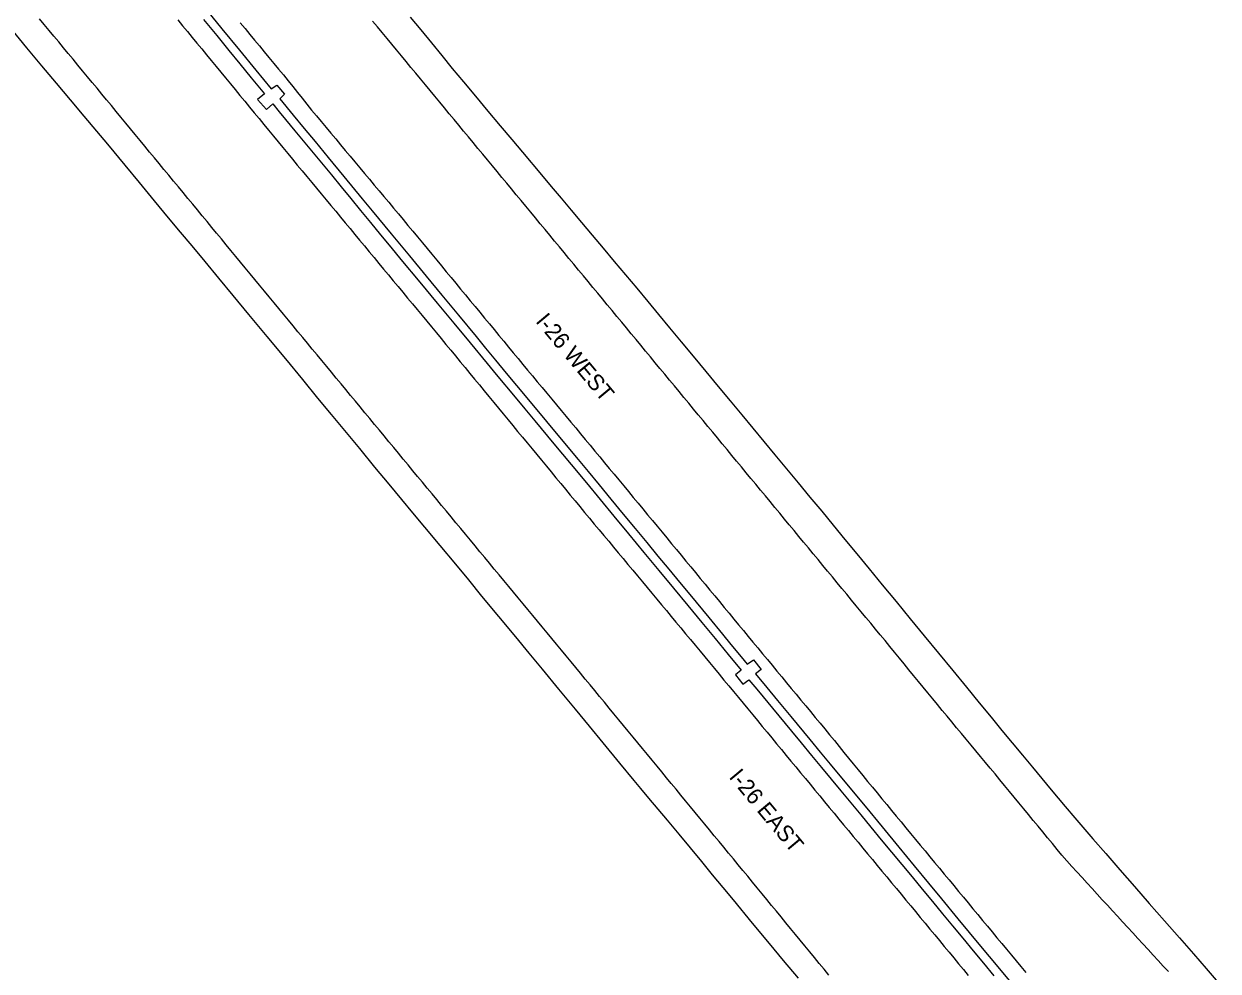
# Model space of a CAD drawing. Extents: x 1948091 to 1975253, y 787267 to 823306.
# Drawn here: x 1952082.8 to 1952480.1, y 818339.3 to 818654.4 of the extents above; entities that cross this region are included whole.
import ezdxf

# ---------------------------------------------------------------- set-up
doc = ezdxf.new("R2010")
doc.units = 0
for name, color, linetype in [('RD_EX_Pavement_Markings', 7, 'Continuous'), ('RD_EX_Road', 7, 'Continuous'), ('RD_TX_RoadID', 7, 'Continuous')]:
    doc.layers.add(name, color=color, linetype=linetype)

msp = doc.modelspace()

# ---------------------------------------------------------------- linework, layer by layer
at = {"layer": 'RD_EX_Pavement_Markings'}
for points in [[(1952350.61, 818338.01), (1952349.02, 818339.94), (1952347.43, 818341.87), (1952345.84, 818343.8), (1952344.26, 818345.74), (1952342.67, 818347.67), (1952341.08, 818349.6), (1952339.5, 818351.53), (1952337.91, 818353.46), (1952336.32, 818355.39), (1952334.74, 818357.32), (1952333.15, 818359.25), (1952331.56, 818361.19), (1952329.98, 818363.12), (1952328.39, 818365.05), (1952326.8, 818366.98), (1952325.22, 818368.91), (1952323.63, 818370.84), (1952322.04, 818372.77), (1952320.46, 818374.7), (1952318.87, 818376.64), (1952317.28, 818378.57), (1952315.7, 818380.5), (1952314.11, 818382.43), (1952312.52, 818384.36), (1952310.93, 818386.29), (1952309.34, 818388.22), (1952307.75, 818390.15), (1952306.16, 818392.08), (1952304.57, 818394), (1952302.98, 818395.93), (1952301.39, 818397.86), (1952299.8, 818399.79), (1952298.21, 818401.72), (1952296.63, 818403.65), (1952295.04, 818405.58), (1952293.45, 818407.51), (1952291.86, 818409.44), (1952290.27, 818411.37), (1952288.68, 818413.3), (1952287.09, 818415.22), (1952285.5, 818417.15), (1952283.91, 818419.08), (1952282.32, 818421.01), (1952280.73, 818422.94), (1952279.14, 818424.87), (1952277.55, 818426.8), (1952275.96, 818428.73), (1952274.37, 818430.66), (1952272.78, 818432.59), (1952271.19, 818434.51), (1952269.6, 818436.44), (1952268.01, 818438.37), (1952266.43, 818440.3), (1952264.84, 818442.23), (1952263.25, 818444.16), (1952261.66, 818446.09), (1952260.06, 818448.01), (1952258.47, 818449.94), (1952256.87, 818451.86), (1952255.28, 818453.79), (1952253.68, 818455.71), (1952252.09, 818457.64), (1952250.5, 818459.56), (1952248.9, 818461.49), (1952247.31, 818463.41), (1952245.71, 818465.34), (1952244.12, 818467.26), (1952242.52, 818469.19), (1952240.93, 818471.11), (1952239.33, 818473.04), (1952237.74, 818474.96), (1952236.15, 818476.89), (1952234.55, 818478.81), (1952232.96, 818480.74), (1952231.36, 818482.66), (1952229.77, 818484.59), (1952228.17, 818486.51), (1952226.58, 818488.44), (1952224.98, 818490.36), (1952223.39, 818492.29), (1952221.79, 818494.21), (1952220.2, 818496.14), (1952218.61, 818498.06), (1952217.01, 818499.99), (1952215.42, 818501.91), (1952213.82, 818503.84), (1952212.23, 818505.76), (1952210.63, 818507.69), (1952209.04, 818509.61), (1952207.45, 818511.54), (1952205.85, 818513.47), (1952204.26, 818515.39), (1952202.67, 818517.32), (1952201.08, 818519.25), (1952199.48, 818521.17), (1952197.89, 818523.1), (1952196.3, 818525.03), (1952194.71, 818526.95), (1952193.11, 818528.88), (1952191.52, 818530.8), (1952189.93, 818532.73), (1952188.33, 818534.66), (1952186.74, 818536.58), (1952185.15, 818538.51), (1952183.56, 818540.44), (1952181.96, 818542.36), (1952180.37, 818544.29), (1952178.78, 818546.22), (1952177.18, 818548.14), (1952175.59, 818550.07), (1952174, 818551.99), (1952172.41, 818553.92), (1952170.81, 818555.85), (1952169.22, 818557.77), (1952167.63, 818559.7), (1952166.04, 818561.63), (1952164.44, 818563.55), (1952162.85, 818565.48), (1952161.26, 818567.41), (1952159.66, 818569.33), (1952158.07, 818571.26), (1952156.48, 818573.18), (1952154.89, 818575.11), (1952153.3, 818577.04), (1952151.71, 818578.97), (1952150.12, 818580.9), (1952148.52, 818582.82), (1952146.93, 818584.75), (1952145.34, 818586.68), (1952143.75, 818588.61), (1952142.16, 818590.53), (1952140.57, 818592.46), (1952138.98, 818594.39), (1952137.39, 818596.32), (1952135.8, 818598.25), (1952134.21, 818600.17), (1952132.62, 818602.1), (1952131.02, 818604.03), (1952129.43, 818605.96), (1952127.84, 818607.88), (1952126.25, 818609.81), (1952124.66, 818611.74), (1952123.07, 818613.67), (1952121.48, 818615.6), (1952119.89, 818617.52), (1952118.3, 818619.45), (1952116.71, 818621.38), (1952115.11, 818623.31), (1952113.52, 818625.24), (1952111.93, 818627.16), (1952110.34, 818629.09), (1952108.75, 818631.02), (1952107.16, 818632.95), (1952105.57, 818634.87), (1952103.98, 818636.8), (1952102.38, 818638.73), (1952100.79, 818640.65), (1952099.19, 818642.57), (1952097.6, 818644.5), (1952096, 818646.42), (1952094.41, 818648.35), (1952092.81, 818650.27), (1952091.22, 818652.2), (1952089.62, 818654.12), (1952088.03, 818656.05)], [(1952134.06, 818655.66), (1952135.65, 818653.73), (1952137.24, 818651.8), (1952138.83, 818649.87), (1952140.41, 818647.94), (1952142, 818646.01), (1952143.59, 818644.08), (1952145.18, 818642.15), (1952146.77, 818640.22), (1952148.36, 818638.29), (1952149.95, 818636.36), (1952151.53, 818634.43), (1952153.12, 818632.5), (1952154.71, 818630.57), (1952156.3, 818628.64), (1952157.89, 818626.71), (1952159.48, 818624.78), (1952161.06, 818622.85), (1952162.65, 818620.92), (1952164.24, 818618.99), (1952165.83, 818617.06), (1952167.42, 818615.13), (1952169.01, 818613.2), (1952170.59, 818611.27), (1952172.18, 818609.34), (1952173.78, 818607.41), (1952175.37, 818605.49), (1952176.97, 818603.57), (1952178.57, 818601.64), (1952180.16, 818599.72), (1952181.76, 818597.8), (1952183.36, 818595.87), (1952184.95, 818593.95), (1952186.55, 818592.03), (1952188.14, 818590.1), (1952189.74, 818588.18), (1952191.34, 818586.26), (1952192.93, 818584.33), (1952194.53, 818582.41), (1952196.12, 818580.49), (1952197.72, 818578.56), (1952199.32, 818576.64), (1952200.91, 818574.71), (1952202.51, 818572.79), (1952204.11, 818570.87), (1952205.7, 818568.94), (1952207.3, 818567.02), (1952208.89, 818565.1), (1952210.49, 818563.17), (1952212.09, 818561.25), (1952213.68, 818559.33), (1952215.28, 818557.4), (1952216.88, 818555.48), (1952218.47, 818553.55), (1952220.06, 818551.62), (1952221.65, 818549.7), (1952223.24, 818547.77), (1952224.83, 818545.84), (1952226.42, 818543.91), (1952228.01, 818541.98), (1952229.6, 818540.05), (1952231.19, 818538.13), (1952232.78, 818536.2), (1952234.37, 818534.27), (1952235.96, 818532.34), (1952237.55, 818530.41), (1952239.14, 818528.48), (1952240.73, 818526.56), (1952242.32, 818524.63), (1952243.91, 818522.7), (1952245.5, 818520.77), (1952247.09, 818518.84), (1952248.68, 818516.91), (1952250.28, 818514.99), (1952251.87, 818513.06), (1952253.46, 818511.13), (1952255.05, 818509.2), (1952256.64, 818507.27), (1952258.23, 818505.34), (1952259.82, 818503.42), (1952261.41, 818501.49), (1952263, 818499.56), (1952264.59, 818497.63), (1952266.19, 818495.71), (1952267.79, 818493.79), (1952269.38, 818491.87), (1952270.98, 818489.95), (1952272.58, 818488.02), (1952274.18, 818486.1), (1952275.78, 818484.18), (1952277.38, 818482.26), (1952278.98, 818480.34), (1952280.58, 818478.42), (1952282.18, 818476.5), (1952283.77, 818474.57), (1952285.37, 818472.65), (1952286.97, 818470.73), (1952288.57, 818468.81), (1952290.17, 818466.89), (1952291.77, 818464.97), (1952293.37, 818463.05), (1952294.97, 818461.12), (1952296.56, 818459.2), (1952298.16, 818457.28), (1952299.76, 818455.36), (1952301.36, 818453.44), (1952302.96, 818451.52), (1952304.56, 818449.6), (1952306.16, 818447.67), (1952307.76, 818445.75), (1952309.35, 818443.83), (1952310.95, 818441.91), (1952312.55, 818439.99), (1952314.14, 818438.06), (1952315.73, 818436.13), (1952317.33, 818434.21), (1952318.92, 818432.28), (1952320.51, 818430.35), (1952322.1, 818428.42), (1952323.69, 818426.5), (1952325.29, 818424.57), (1952326.88, 818422.64), (1952328.47, 818420.72), (1952330.06, 818418.79), (1952331.65, 818416.86), (1952333.25, 818414.94), (1952334.84, 818413.01), (1952336.43, 818411.08), (1952338.02, 818409.16), (1952339.61, 818407.23), (1952341.21, 818405.3), (1952342.8, 818403.38), (1952344.39, 818401.45), (1952345.98, 818399.52), (1952347.58, 818397.6), (1952349.17, 818395.67), (1952350.76, 818393.74), (1952352.35, 818391.81), (1952353.94, 818389.89), (1952355.54, 818387.96), (1952357.13, 818386.04), (1952358.73, 818384.11), (1952360.32, 818382.19), (1952361.91, 818380.26), (1952363.51, 818378.34), (1952365.1, 818376.41), (1952366.7, 818374.49), (1952368.29, 818372.56), (1952369.89, 818370.64), (1952371.48, 818368.71), (1952373.08, 818366.79), (1952374.67, 818364.86), (1952376.26, 818362.94), (1952377.86, 818361.01), (1952379.45, 818359.09), (1952381.05, 818357.16), (1952382.64, 818355.24), (1952384.24, 818353.31), (1952385.83, 818351.39), (1952387.42, 818349.46), (1952389.02, 818347.54), (1952390.61, 818345.61), (1952392.21, 818343.69), (1952393.8, 818341.76), (1952395.4, 818339.84), (1952396.99, 818337.91)], [(1952154.82, 818654.73), (1952156.41, 818652.8), (1952158.01, 818650.87), (1952159.6, 818648.94), (1952161.19, 818647.01), (1952162.78, 818645.09), (1952164.37, 818643.16), (1952165.96, 818641.23), (1952167.55, 818639.3), (1952169.14, 818637.38), (1952170.73, 818635.45), (1952172.32, 818633.52), (1952173.9, 818631.58), (1952175.45, 818629.62), (1952176.99, 818627.65), (1952178.54, 818625.69), (1952180.13, 818623.76), (1952181.74, 818621.85), (1952183.34, 818619.93), (1952184.95, 818618.01), (1952186.55, 818616.1), (1952188.16, 818614.18), (1952189.76, 818612.26), (1952191.36, 818610.35), (1952192.97, 818608.43), (1952194.57, 818606.51), (1952196.18, 818604.6), (1952197.78, 818602.68), (1952199.39, 818600.76), (1952200.99, 818598.85), (1952202.59, 818596.93), (1952204.2, 818595.01), (1952205.8, 818593.09), (1952207.41, 818591.18), (1952209.01, 818589.26), (1952210.61, 818587.34), (1952212.21, 818585.42), (1952213.81, 818583.5), (1952215.4, 818581.57), (1952216.99, 818579.64), (1952218.58, 818577.72), (1952220.17, 818575.79), (1952221.77, 818573.86), (1952223.36, 818571.93), (1952224.95, 818570.01), (1952226.54, 818568.08), (1952228.13, 818566.15), (1952229.73, 818564.23), (1952231.32, 818562.3), (1952232.91, 818560.37), (1952234.5, 818558.45), (1952236.09, 818556.52), (1952237.69, 818554.59), (1952239.28, 818552.66), (1952240.87, 818550.74), (1952242.46, 818548.81), (1952244.05, 818546.88), (1952245.65, 818544.96), (1952247.24, 818543.03), (1952248.83, 818541.1), (1952250.42, 818539.18), (1952252.02, 818537.26), (1952253.62, 818535.33), (1952255.22, 818533.41), (1952256.82, 818531.49), (1952258.41, 818529.57), (1952260.01, 818527.65), (1952261.61, 818525.72), (1952263.21, 818523.8), (1952264.81, 818521.88), (1952266.4, 818519.96), (1952268, 818518.04), (1952269.6, 818516.11), (1952271.2, 818514.19), (1952272.79, 818512.27), (1952274.39, 818510.35), (1952275.99, 818508.42), (1952277.59, 818506.5), (1952279.19, 818504.58), (1952280.78, 818502.66), (1952282.38, 818500.73), (1952283.97, 818498.81), (1952285.57, 818496.88), (1952287.16, 818494.95), (1952288.75, 818493.03), (1952290.34, 818491.1), (1952291.94, 818489.18), (1952293.53, 818487.25), (1952295.12, 818485.32), (1952296.71, 818483.4), (1952298.31, 818481.47), (1952299.9, 818479.54), (1952301.49, 818477.62), (1952303.08, 818475.69), (1952304.68, 818473.76), (1952306.27, 818471.84), (1952307.86, 818469.91), (1952309.45, 818467.98), (1952311.05, 818466.06), (1952312.64, 818464.13), (1952314.23, 818462.2), (1952315.82, 818460.28), (1952317.42, 818458.35), (1952319.01, 818456.42), (1952320.6, 818454.5), (1952322.2, 818452.57), (1952323.79, 818450.65), (1952325.38, 818448.72), (1952326.98, 818446.8), (1952328.57, 818444.87), (1952330.17, 818442.95), (1952331.76, 818441.02), (1952333.35, 818439.09), (1952334.95, 818437.17), (1952336.54, 818435.24), (1952338.13, 818433.32), (1952339.73, 818431.39), (1952341.32, 818429.47), (1952342.92, 818427.54), (1952344.51, 818425.62), (1952346.1, 818423.69), (1952347.7, 818421.77), (1952349.29, 818419.84), (1952350.88, 818417.91), (1952352.47, 818415.98), (1952354.02, 818414.02), (1952355.57, 818412.06), (1952357.16, 818410.13), (1952358.75, 818408.2), (1952360.34, 818406.27), (1952361.93, 818404.34), (1952363.52, 818402.41), (1952365.11, 818400.49), (1952366.7, 818398.56), (1952368.29, 818396.63), (1952369.88, 818394.7), (1952371.47, 818392.77), (1952373.06, 818390.84), (1952374.65, 818388.91), (1952376.24, 818386.99), (1952377.83, 818385.06), (1952379.43, 818383.14), (1952381.02, 818381.21), (1952382.62, 818379.29), (1952384.21, 818377.36), (1952385.81, 818375.44), (1952387.4, 818373.52), (1952389, 818371.59), (1952390.6, 818369.67), (1952392.19, 818367.74), (1952393.79, 818365.82), (1952395.38, 818363.9), (1952396.98, 818361.97), (1952398.57, 818360.05), (1952400.17, 818358.13), (1952401.77, 818356.2), (1952403.36, 818354.28), (1952404.96, 818352.35), (1952406.55, 818350.43), (1952408.15, 818348.51), (1952409.74, 818346.58), (1952411.34, 818344.66), (1952412.94, 818342.73), (1952414.53, 818340.81), (1952416.13, 818338.89)], [(1952463.58, 818339.14), (1952461.89, 818340.98), (1952460.2, 818342.82), (1952458.51, 818344.66), (1952456.82, 818346.5), (1952455.12, 818348.34), (1952453.43, 818350.18), (1952451.74, 818352.02), (1952450.05, 818353.86), (1952448.35, 818355.7), (1952446.66, 818357.54), (1952444.97, 818359.38), (1952443.28, 818361.21), (1952441.59, 818363.06), (1952439.9, 818364.9), (1952438.22, 818366.75), (1952436.53, 818368.6), (1952434.85, 818370.44), (1952433.16, 818372.29), (1952431.47, 818374.13), (1952429.79, 818375.98), (1952428.16, 818377.88), (1952426.57, 818379.81), (1952424.98, 818381.74), (1952423.4, 818383.67), (1952421.81, 818385.6), (1952420.22, 818387.53), (1952418.63, 818389.46), (1952417.04, 818391.39), (1952415.45, 818393.31), (1952413.86, 818395.24), (1952412.27, 818397.17), (1952410.68, 818399.1), (1952409.1, 818401.03), (1952407.5, 818402.96), (1952405.91, 818404.88), (1952404.31, 818406.8), (1952402.71, 818408.73), (1952401.11, 818410.65), (1952399.52, 818412.57), (1952397.92, 818414.49), (1952396.32, 818416.42), (1952394.72, 818418.34), (1952393.13, 818420.26), (1952391.53, 818422.18), (1952389.93, 818424.11), (1952388.34, 818426.03), (1952386.75, 818427.96), (1952385.17, 818429.9), (1952383.58, 818431.83), (1952382, 818433.76), (1952380.41, 818435.69), (1952378.83, 818437.63), (1952377.24, 818439.56), (1952375.66, 818441.49), (1952374.07, 818443.42), (1952372.49, 818445.36), (1952370.9, 818447.29), (1952369.32, 818449.22), (1952367.73, 818451.15), (1952366.13, 818453.08), (1952364.54, 818455), (1952362.95, 818456.93), (1952361.35, 818458.85), (1952359.76, 818460.78), (1952358.17, 818462.71), (1952356.57, 818464.63), (1952354.98, 818466.56), (1952353.39, 818468.48), (1952351.79, 818470.41), (1952350.2, 818472.34), (1952348.61, 818474.26), (1952347.01, 818476.19), (1952345.42, 818478.11), (1952343.83, 818480.04), (1952342.24, 818481.97), (1952340.64, 818483.89), (1952339.05, 818485.82), (1952337.46, 818487.74), (1952335.86, 818489.67), (1952334.27, 818491.6), (1952332.68, 818493.52), (1952331.08, 818495.45), (1952329.49, 818497.37), (1952327.9, 818499.3), (1952326.3, 818501.23), (1952324.71, 818503.15), (1952323.12, 818505.08), (1952321.52, 818507.01), (1952319.93, 818508.93), (1952318.34, 818510.86), (1952316.75, 818512.78), (1952315.15, 818514.71), (1952313.56, 818516.64), (1952311.97, 818518.56), (1952310.37, 818520.49), (1952308.78, 818522.41), (1952307.19, 818524.34), (1952305.59, 818526.27), (1952304, 818528.19), (1952302.41, 818530.12), (1952300.81, 818532.04), (1952299.22, 818533.97), (1952297.63, 818535.9), (1952296.03, 818537.82), (1952294.44, 818539.75), (1952292.85, 818541.67), (1952291.26, 818543.6), (1952289.66, 818545.53), (1952288.07, 818547.45), (1952286.48, 818549.38), (1952284.88, 818551.3), (1952283.29, 818553.23), (1952281.7, 818555.16), (1952280.1, 818557.08), (1952278.51, 818559.01), (1952276.92, 818560.93), (1952275.32, 818562.86), (1952273.73, 818564.79), (1952272.14, 818566.71), (1952270.54, 818568.64), (1952268.95, 818570.56), (1952267.36, 818572.49), (1952265.77, 818574.42), (1952264.17, 818576.34), (1952262.58, 818578.27), (1952260.99, 818580.19), (1952259.39, 818582.12), (1952257.8, 818584.05), (1952256.21, 818585.97), (1952254.61, 818587.9), (1952253.02, 818589.82), (1952251.43, 818591.75), (1952249.83, 818593.68), (1952248.24, 818595.6), (1952246.65, 818597.53), (1952245.05, 818599.45), (1952243.46, 818601.38), (1952241.87, 818603.31), (1952240.28, 818605.23), (1952238.68, 818607.16), (1952237.09, 818609.09), (1952235.5, 818611.01), (1952233.9, 818612.94), (1952232.31, 818614.86), (1952230.72, 818616.79), (1952229.12, 818618.72), (1952227.53, 818620.64), (1952225.94, 818622.57), (1952224.34, 818624.49), (1952222.75, 818626.42), (1952221.16, 818628.35), (1952219.56, 818630.27), (1952217.97, 818632.2), (1952216.38, 818634.12), (1952214.79, 818636.05), (1952213.19, 818637.98), (1952211.6, 818639.9), (1952210.01, 818641.83), (1952208.41, 818643.75), (1952206.82, 818645.68), (1952205.23, 818647.61), (1952203.63, 818649.53), (1952202.04, 818651.46), (1952200.45, 818653.38), (1952198.85, 818655.31)]]:
    msp.add_lwpolyline(points, dxfattribs=at)
at = {"layer": 'RD_EX_Road'}
for points in [[(1952142.45, 818660.33), (1952148.69, 818652.74), (1952154.53, 818645.61), (1952160, 818638.96), (1952165.14, 818632.79), (1952166.95, 818634.03), (1952169.52, 818630.95), (1952167.98, 818629.48), (1952172.43, 818624.02), (1952176.11, 818619.58), (1952179.75, 818615.19), (1952184.1, 818609.91), (1952189.28, 818603.6), (1952195.41, 818596.15), (1952198.68, 818592.18), (1952205.02, 818584.51), (1952211.07, 818577.21), (1952216.68, 818570.45), (1952221.92, 818564.13), (1952227.4, 818557.5), (1952233.27, 818550.37), (1952236.43, 818546.52), (1952239.77, 818542.47), (1952243.28, 818538.21), (1952246.69, 818534.08), (1952252.32, 818527.29), (1952256.68, 818522.07), (1952261.53, 818516.28), (1952267.23, 818509.46), (1952270.54, 818505.47), (1952274.18, 818501.08), (1952278.14, 818496.27), (1952282.21, 818491.33), (1952286.17, 818486.53), (1952290.02, 818481.87), (1952293.75, 818477.36), (1952297.38, 818472.98), (1952300.92, 818468.71), (1952304.36, 818464.57), (1952310.73, 818456.88), (1952315.23, 818451.4), (1952318.04, 818447.95), (1952321.42, 818443.85), (1952323.48, 818441.4), (1952325.5, 818442.87), (1952328.08, 818439.61), (1952326.26, 818438.14), (1952329.98, 818433.63), (1952333.54, 818429.34), (1952337.95, 818424.01), (1952344.24, 818416.38), (1952347.75, 818412.12), (1952351.05, 818408.12), (1952357.03, 818400.91), (1952362.65, 818394.16), (1952368.35, 818387.29), (1952373.89, 818380.59), (1952379.01, 818374.37), (1952383.73, 818368.61), (1952388.07, 818363.31), (1952393.53, 818356.68), (1952397.27, 818352.19), (1952401.67, 818346.92), (1952406.27, 818341.41), (1952410.62, 818336.18)], [(1952211.35, 818656.64), (1952214.88, 818652.36), (1952218.38, 818648.1), (1952221.83, 818643.88), (1952225.36, 818639.57), (1952229.1, 818635.04), (1952233.05, 818630.29), (1952237.21, 818625.34), (1952241.32, 818620.44), (1952245.14, 818615.9), (1952248.68, 818611.7), (1952255.06, 818604.12), (1952258.27, 818600.3), (1952261.55, 818596.39), (1952264.91, 818592.38), (1952268.35, 818588.27), (1952271.89, 818584.06), (1952275.51, 818579.75), (1952279.24, 818575.33), (1952282.98, 818570.87), (1952286.69, 818566.45), (1952290.36, 818562.07), (1952293.98, 818557.72), (1952297.66, 818553.28), (1952301.5, 818548.65), (1952305.51, 818543.82), (1952309.67, 818538.79), (1952313.83, 818533.76), (1952317.83, 818528.94), (1952321.66, 818524.31), (1952325.32, 818519.88), (1952328.95, 818515.5), (1952332.67, 818511.01), (1952336.48, 818506.42), (1952340.39, 818501.73), (1952344.32, 818496.99), (1952348.23, 818492.27), (1952352.11, 818487.58), (1952355.96, 818482.91), (1952359.9, 818478.12), (1952364.05, 818473.07), (1952368.41, 818467.77), (1952372.97, 818462.21), (1952377.65, 818456.51), (1952382.35, 818450.79), (1952387.07, 818445.05), (1952391.82, 818439.3), (1952396.41, 818433.73), (1952400.68, 818428.55), (1952404.61, 818423.77), (1952408.22, 818419.38), (1952411.64, 818415.22), (1952415.01, 818411.13), (1952418.33, 818407.12), (1952424.63, 818399.57), (1952429.21, 818394.11), (1952432.5, 818390.24), (1952438.47, 818383.33), (1952442.71, 818378.44), (1952447.43, 818373.02), (1952452.26, 818367.48), (1952457.22, 818361.83), (1952462.3, 818356.06), (1952467.27, 818350.41), (1952471.89, 818345.11), (1952476.18, 818340.16), (1952480.12, 818335.58)], [(1952078.79, 818652.34), (1952083.74, 818646.4), (1952088.73, 818640.41), (1952093.57, 818634.63), (1952098.25, 818629.05), (1952102.76, 818623.67), (1952106.94, 818618.7), (1952110.61, 818614.33), (1952116.39, 818607.41), (1952121.22, 818601.59), (1952126.18, 818595.56), (1952130.86, 818589.89), (1952134.81, 818585.12), (1952138.65, 818580.51), (1952142.98, 818575.34), (1952147.61, 818569.78), (1952152.37, 818564), (1952157.6, 818557.66), (1952163.65, 818550.39), (1952169.83, 818542.95), (1952175.47, 818536.07), (1952180.56, 818529.87), (1952185.05, 818524.47), (1952189.5, 818519.12), (1952194.46, 818513.09), (1952199.51, 818506.96), (1952204.21, 818501.28), (1952208.46, 818496.18), (1952212.14, 818491.76), (1952216.11, 818487.01), (1952221.21, 818480.91), (1952226.41, 818474.65), (1952230.7, 818469.42), (1952235.12, 818464.03), (1952240.74, 818457.27), (1952246.36, 818450.5), (1952250.81, 818445.08), (1952255.22, 818439.72), (1952260.7, 818433.09), (1952266.25, 818426.4), (1952270.86, 818420.82), (1952275.46, 818415.24), (1952280.98, 818408.51), (1952285.71, 818402.75), (1952287.93, 818400.07), (1952290.63, 818396.85), (1952296.78, 818389.51), (1952300.68, 818384.84), (1952304.49, 818380.27), (1952308.21, 818375.78), (1952311.84, 818371.37), (1952315.37, 818367.1), (1952318.76, 818363), (1952325.13, 818355.3), (1952330.75, 818348.52), (1952335.42, 818342.89), (1952340.36, 818336.92)], [(1952142.57, 818655.82), (1952147, 818650.45), (1952151.06, 818645.49), (1952154.69, 818641.02), (1952158.46, 818636.43), (1952162.92, 818631.1), (1952160.58, 818629.19), (1952163.51, 818625.88), (1952165.62, 818627.8), (1952167.8, 818625.08), (1952169.83, 818622.59), (1952172.97, 818618.8), (1952178.49, 818612.16), (1952181.82, 818608.14), (1952185.11, 818604.15), (1952188.36, 818600.19), (1952191.57, 818596.26), (1952194.8, 818592.32), (1952198.09, 818588.31), (1952201.45, 818584.24), (1952204.88, 818580.11), (1952208.26, 818576.04), (1952214.59, 818568.43), (1952220.36, 818561.47), (1952225.87, 818554.81), (1952231.26, 818548.31), (1952236.97, 818541.42), (1952239.99, 818537.79), (1952246.25, 818530.24), (1952249.49, 818526.33), (1952252.8, 818522.33), (1952259.17, 818514.65), (1952264.89, 818507.81), (1952270.01, 818501.67), (1952274.58, 818496.14), (1952279.09, 818490.66), (1952283.99, 818484.7), (1952289.06, 818478.57), (1952294.06, 818472.55), (1952298.94, 818466.66), (1952303.7, 818460.88), (1952308.32, 818455.28), (1952312.78, 818449.91), (1952317.15, 818444.67), (1952321.5, 818439.45), (1952319.53, 818437.9), (1952321.95, 818434.8), (1952324.04, 818436.23), (1952326.69, 818433.07), (1952328.74, 818430.58), (1952331.89, 818426.77), (1952338.24, 818419.1), (1952341.41, 818415.27), (1952344.88, 818411.08), (1952348.22, 818407.04), (1952351.44, 818403.14), (1952354.64, 818399.27), (1952357.9, 818395.32), (1952361.23, 818391.27), (1952364.64, 818387.14), (1952368.07, 818382.97), (1952371.49, 818378.84), (1952374.9, 818374.73), (1952378.29, 818370.65), (1952381.67, 818366.58), (1952385.05, 818362.5), (1952388.43, 818358.42), (1952391.8, 818354.34), (1952395.19, 818350.24), (1952398.61, 818346.11), (1952402.07, 818341.95), (1952405.55, 818337.76)]]:
    msp.add_lwpolyline(points, dxfattribs=at)

# ---------------------------------------------------------------- texts
at = {"layer": 'RD_TX_RoadID'}
for s, p in [('I-26 WEST', (1952252.84, 818555.34)), ('I-26 EAST', (1952317.16, 818403.79))]:
    msp.add_text(s, height=5.4, rotation=309.8377, dxfattribs=at).set_placement(p)

doc.saveas('drawing.dxf')
